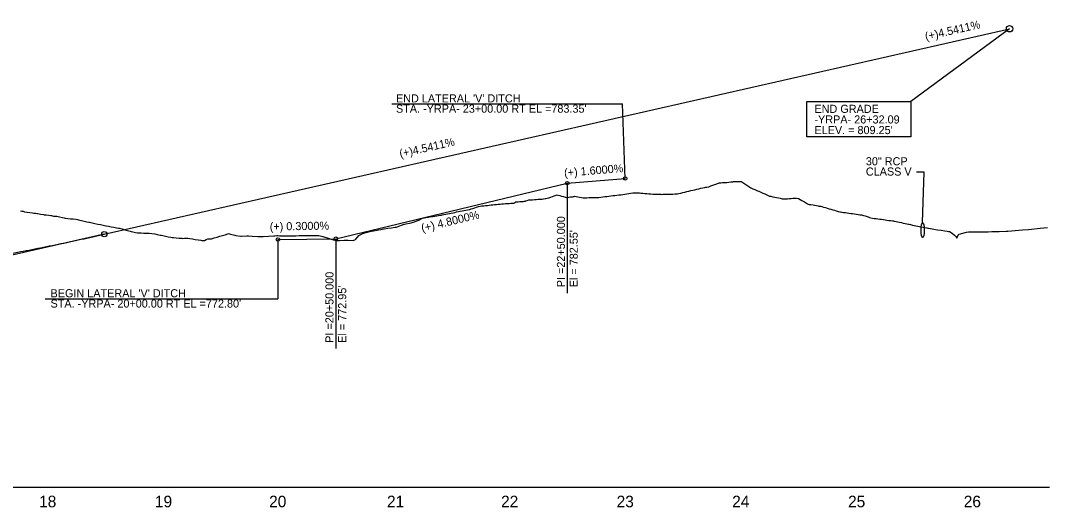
# Model space of a CAD drawing. Extents: x 579185 to 595036, y -53221 to -44640.
# Drawn here: x 580065 to 580954, y -52480 to -52059 of the extents above; entities that cross this region are included whole.
import ezdxf

# ---------------------------------------------------------------- set-up
doc = ezdxf.new("R2010")
doc.units = 0
for name, color, linetype in [('Exist Profile Cell', 7, 'Continuous'), ('Exist Vertical Profile Ground Line', 7, 'Continuous'), ('Exist Vertical Profile Horizontal Axis Label Major', 7, 'Continuous'), ('Prop Grid Mask', 7, 'Continuous'), ('Prop PFL Cross Pipe CELL', 7, 'Continuous'), ('Prop Vertical Profile Curve Label', 7, 'Continuous'), ('Prop Vertical Profile Ditch Grade Right', 7, 'Continuous'), ('Prop Vertical Profile Ditch Grade Right Label', 7, 'Continuous'), ('Prop Vertical Profile Grade', 7, 'Continuous'), ('Prop Vertical Profile Grade Label', 7, 'Continuous'), ('Prop VPI Ditch Grade Right Label', 7, 'Continuous'), ('Prop VPI Label', 7, 'Continuous')]:
    doc.layers.add(name, color=color, linetype=linetype)

msp = doc.modelspace()

# ---------------------------------------------------------------- linework, layer by layer
at = {"layer": 'Exist Profile Cell'}
msp.add_line((579287.34, -52462.63), (580953.86, -52462.63), dxfattribs=at)
at = {"layer": 'Exist Vertical Profile Ground Line'}
for points in [[(580518.81, -52212.99), (580519.85, -52212.77), (580521.42, -52212.44), (580522.98, -52211.9), (580524.54, -52211.37), (580526.1, -52210.84), (580527.67, -52210.31), (580528.55, -52210.01), (580529.23, -52210.2), (580530.79, -52210.63), (580532.35, -52211.05), (580533.92, -52211.48), (580535.48, -52211.91), (580536.53, -52212.19), (580537.04, -52212.13), (580538.6, -52211.96), (580540.17, -52211.8), (580541.73, -52211.63), (580542.62, -52211.54), (580543.29, -52211.3), (580543.79, -52211.13), (580544.85, -52211.33), (580546.42, -52211.64), (580547.98, -52211.95), (580549.54, -52212.27), (580551.1, -52212.59), (580551.49, -52212.67), (580552.67, -52212.59), (580554.23, -52212.47), (580555.96, -52212.35), (580556.99, -52212.28), (580557.78, -52212.27), (580559.41, -52212.3), (580561.14, -52212.32), (580562.87, -52212.35), (580563.35, -52212.36), (580564.59, -52212.19), (580566.32, -52211.96), (580568.05, -52211.74), (580569.78, -52211.52), (580571.5, -52211.3), (580573.23, -52211.08), (580574.96, -52210.87), (580576.69, -52210.66), (580578.41, -52210.46), (580580.17, -52210.26), (580581.87, -52210.04), (580583.6, -52209.82), (580585.32, -52209.61), (580587.05, -52209.39), (580588.78, -52209.09), (580590.51, -52208.79), (580592.24, -52208.5), (580593.96, -52208.21), (580594.49, -52208.12), (580595.69, -52208.17), (580597.42, -52208.24), (580599.15, -52208.32), (580599.58, -52208.33), (580600.87, -52208.43), (580602.6, -52208.56), (580604.33, -52208.69), (580606.06, -52208.83), (580607.78, -52208.97), (580609.51, -52209.11), (580611.24, -52209.26), (580613.06, -52209.42), (580614.69, -52209.45), (580616.42, -52209.49), (580618.15, -52209.52), (580618.68, -52209.54), (580619.88, -52209.5), (580621.6, -52209.45), (580623.33, -52209.4), (580625.06, -52209.35), (580626.79, -52209.31), (580628.51, -52209.27), (580630.24, -52209.23), (580631.67, -52209.21), (580632.48, -52209.19), (580633.7, -52208.88), (580635.42, -52208.46), (580637.15, -52208.03), (580638.88, -52207.61), (580640.61, -52207.19), (580642.33, -52206.78), (580644.06, -52206.36), (580645.79, -52205.95), (580647.52, -52205.54), (580649.25, -52205.14), (580650.97, -52204.74), (580652.7, -52204.34), (580654.43, -52203.94), (580656.16, -52203.55), (580657.05, -52203.34), (580657.88, -52203.21), (580659.61, -52202.91), (580661.34, -52202.28), (580663.07, -52201.64), (580664.79, -52201.01), (580666.52, -52200.39)], [(580666.52, -52200.39), (580668.48, -52199.68), (580669.58, -52199.55), (580669.98, -52199.51), (580671.36, -52199.39), (580671.7, -52199.38), (580673.43, -52199.33), (580674.12, -52199.31), (580675.16, -52199.19), (580676.89, -52198.99), (580678.61, -52198.79), (580680.34, -52198.59), (580680.8, -52198.54), (580682.07, -52198.53), (580683.8, -52198.52), (580685.52, -52198.51), (580686.64, -52198.5), (580687.46, -52198.48), (580688.09, -52198.66), (580688.98, -52199.25), (580690.71, -52200.39), (580692.43, -52201.54), (580694.16, -52202.69), (580695.89, -52203.85), (580696.47, -52204.23), (580697.62, -52204.71), (580699.34, -52205.42), (580701.07, -52206.13), (580701.75, -52206.41), (580702.8, -52206.88), (580704.53, -52207.66), (580706.26, -52208.43), (580707.98, -52209.22), (580709.71, -52210), (580710.18, -52210.22), (580711.44, -52210.76), (580712.1, -52211.02), (580713.17, -52211.24), (580714.89, -52211.59), (580716.62, -52211.95), (580718.18, -52212.28), (580719.75, -52212.6), (580721.31, -52212.93), (580722.91, -52213.28), (580724.43, -52213.39), (580725.25, -52213.45), (580726, -52213.39), (580727.56, -52213.28), (580729.12, -52213.17), (580730.68, -52213.06), (580732.25, -52212.95), (580733.06, -52212.89), (580733.81, -52212.91), (580735.37, -52212.95), (580737.18, -52212.99), (580738.5, -52213.92), (580740.06, -52214.97), (580741.62, -52215.77), (580742.26, -52216.1), (580743.18, -52216.69), (580744.75, -52217.69), (580745.31, -52218.06), (580746.31, -52218.18), (580747.87, -52218.37), (580749.72, -52218.59), (580751, -52218.88), (580752.56, -52219.22), (580754.12, -52219.57), (580754.7, -52219.7), (580755.68, -52219.8), (580756.43, -52219.87), (580757.25, -52220.1), (580758.81, -52220.56), (580760.37, -52221.01), (580761.93, -52221.47), (580763.5, -52221.93), (580765.06, -52222.39), (580766.62, -52222.85), (580768.18, -52223.31), (580769.75, -52223.78), (580771.31, -52224.24), (580772.87, -52224.67), (580773.23, -52224.68), (580774.43, -52224.88), (580774.9, -52224.96), (580776, -52225.11), (580777.56, -52225.33), (580779.12, -52225.55), (580780.68, -52225.77), (580782.25, -52225.99), (580783.81, -52226.22), (580785.37, -52226.44), (580786.93, -52226.67), (580788.5, -52226.89), (580790.06, -52227.12), (580791.62, -52227.35), (580792.51, -52227.48), (580793.18, -52227.7), (580794.75, -52228.21), (580796.31, -52228.71), (580797.18, -52229)], [(580369.85, -52241.04), (580372.98, -52240.47), (580374.33, -52240.22), (580376.1, -52239.9), (580378.63, -52239.45), (580379.23, -52239.37), (580382.35, -52238.92), (580385.48, -52238.48), (580388.6, -52238.04), (580389.67, -52237.89), (580391.73, -52237.06), (580394.85, -52235.81), (580395.44, -52235.57), (580397.98, -52235.02), (580401.1, -52234.34), (580402.52, -52234.04), (580404.23, -52233.56), (580405.38, -52233.23), (580407.35, -52232.46), (580409.85, -52231.48), (580410.48, -52231.13), (580412.7, -52229.92), (580413.6, -52229.79), (580416.73, -52229.32), (580417.33, -52229.24), (580418.29, -52229.08), (580419.85, -52228.84), (580421.42, -52228.59), (580422.98, -52228.34), (580424.54, -52228.09), (580426.1, -52227.84), (580427.67, -52227.6), (580428.67, -52227.44), (580429.23, -52227.32), (580430.79, -52227), (580432.35, -52226.68), (580433.92, -52226.36), (580435.48, -52226.05), (580437.04, -52225.73), (580438.6, -52225.41), (580440.17, -52225.1), (580441.73, -52224.78), (580443.29, -52224.47), (580444.85, -52224.15), (580446.42, -52223.84), (580447.98, -52223.53), (580449.54, -52223.22), (580451.1, -52222.91), (580452.67, -52222.6), (580453.03, -52222.53), (580454.23, -52222.14), (580455.79, -52221.64), (580457.35, -52221.13), (580458.92, -52220.63), (580460.48, -52220.13), (580462.04, -52219.69), (580463.6, -52219.54), (580465.17, -52219.39), (580466.73, -52219.24), (580467.7, -52219.15), (580468.29, -52219.09), (580469.85, -52218.92), (580471.42, -52218.75), (580472.98, -52218.58), (580474.54, -52218.42), (580476.1, -52218.26), (580477.67, -52218.1), (580479.23, -52217.94), (580480.79, -52217.78), (580482.35, -52217.68), (580483.92, -52217.59), (580485.48, -52217.49), (580487.04, -52217.4), (580488.6, -52217.31), (580490.17, -52217.22), (580491.36, -52217.16), (580491.73, -52216.95), (580492.19, -52216.7), (580492.85, -52216.1), (580493.29, -52216.06), (580494.85, -52215.95), (580496.42, -52215.83), (580497.98, -52215.71), (580499.54, -52215.6), (580499.94, -52215.57), (580501.1, -52215.31), (580501.43, -52215.24), (580502.67, -52214.82), (580504.23, -52214.35), (580505.79, -52214.28), (580506.87, -52214.22), (580507.35, -52214.2), (580508.99, -52214.13), (580510.48, -52213.88), (580512.04, -52213.66), (580513.6, -52213.62), (580515.17, -52213.59), (580515.51, -52213.59), (580516.73, -52213.36), (580518.29, -52213.08), (580518.81, -52212.99)], [(580064.89, -52223.82), (580065.95, -52224.06), (580066.55, -52224.2), (580067.14, -52224.22), (580067.92, -52224.47), (580068.29, -52224.53), (580070.63, -52224.9), (580072.98, -52225.27), (580075.32, -52225.64), (580076.53, -52225.83), (580077.96, -52225.9), (580079.27, -52226.11), (580080.01, -52226.24), (580082.35, -52226.66), (580084.7, -52227.07), (580085.41, -52227.2), (580087.04, -52227.35), (580089.38, -52227.56), (580091.11, -52227.71), (580091.73, -52227.9), (580093.33, -52228.4), (580094.07, -52228.43), (580096.42, -52228.55), (580098.76, -52229.08), (580101.1, -52229.6), (580102.55, -52229.92), (580103.45, -52230.03), (580105.79, -52230.31), (580108.13, -52230.58), (580110.48, -52230.86), (580112.82, -52231.14), (580114.05, -52231.3), (580115.17, -52231.54), (580116.31, -52231.8), (580117.51, -52232.08), (580119.85, -52232.64), (580122.2, -52233.19), (580123.91, -52233.6), (580124.54, -52233.73), (580126.88, -52234.23), (580129.23, -52234.73), (580131.83, -52235.28), (580133.92, -52235.74), (580136.26, -52236.25), (580138.6, -52236.77), (580138.97, -52236.85), (580140.95, -52237.19), (580143.29, -52237.58), (580145.63, -52237.98), (580147.98, -52238.37)], [(580797.18, -52229), (580797.87, -52229.24), (580798.52, -52229.48), (580799.43, -52229.71), (580801, -52230.08), (580802.56, -52230.29), (580804.12, -52230.5), (580805.68, -52230.71), (580807.25, -52230.92), (580808.81, -52231.13), (580810.37, -52231.34), (580811.96, -52231.56), (580813.5, -52231.79), (580815.06, -52232.02), (580816.62, -52232.24), (580818.18, -52232.42), (580819.18, -52232.54), (580819.75, -52232.66), (580821.31, -52232.99), (580822.87, -52233.32), (580824.43, -52233.65), (580826, -52233.98), (580827.56, -52234.32), (580829.12, -52234.65), (580830.68, -52234.98), (580832.25, -52235.31), (580832.73, -52235.42), (580833.81, -52235.66), (580835.67, -52236.09), (580836.93, -52236.34), (580838.5, -52236.65), (580840.06, -52236.97), (580841.62, -52237.28), (580843.18, -52237.6), (580844.75, -52237.91), (580846.31, -52238.23), (580847.87, -52238.54), (580848.94, -52238.76), (580849.43, -52238.86), (580851, -52239.18), (580852.56, -52239.5), (580854.12, -52239.71), (580857.25, -52240.16), (580860.37, -52240.6), (580863.5, -52241.04), (580865.57, -52241.34), (580866.62, -52241.55), (580867.66, -52241.75), (580869.86, -52243.18), (580871.83, -52244.82), (580872.87, -52246.08), (580873.92, -52247.34), (580874.41, -52246.23), (580875.31, -52244.25), (580876, -52244.05), (580879.12, -52243.11), (580882.33, -52242.15), (580883.95, -52241.89), (580885.37, -52241.89), (580888.5, -52241.88), (580890.89, -52241.88), (580891.62, -52241.9), (580894.75, -52241.94), (580897.5, -52241.99), (580897.87, -52241.98), (580900.09, -52241.94), (580901, -52241.91), (580904.12, -52241.81), (580910.37, -52241.61), (580916.62, -52241.41), (580917.87, -52241.37), (580924.14, -52240.76), (580930.61, -52240.25), (580935.65, -52239.94), (580945.72, -52238.84), (580952.18, -52238.25)], [(580147.98, -52238.37), (580149.6, -52238.65), (580150.32, -52238.84), (580152.67, -52239.47), (580155.01, -52240.1), (580157.35, -52240.73), (580159.7, -52241.36), (580160.4, -52241.55), (580162.04, -52241.93), (580164.38, -52242.47), (580166.08, -52242.86), (580166.73, -52242.88), (580169.07, -52242.92), (580171.42, -52242.97), (580173.76, -52243.02), (580175.75, -52243.05), (580176.1, -52243.1), (580178.45, -52243.42), (580181.08, -52243.77), (580183.13, -52244.24), (580185.48, -52244.76), (580186.34, -52244.96), (580187.82, -52245.24), (580190.17, -52245.69), (580192.51, -52246.14), (580194.85, -52246.58), (580195.91, -52246.78), (580197.2, -52246.9), (580199.54, -52247.12), (580201.88, -52247.34), (580204.23, -52247.55), (580204.89, -52247.61), (580206.57, -52247.56), (580208.92, -52247.48), (580209.64, -52247.46), (580211.26, -52247.72), (580213.6, -52248.1), (580215.95, -52248.49), (580218.29, -52248.87), (580220.63, -52249.25), (580221.49, -52249.39), (580222.98, -52249.41), (580223.82, -52249.42), (580225.32, -52248.66), (580226.81, -52247.91), (580227.67, -52247.95), (580229.65, -52248.02), (580230.01, -52247.92), (580232.35, -52247.22), (580234.7, -52246.53), (580237.04, -52245.83), (580239.38, -52245.13), (580241.73, -52244.43), (580244.07, -52243.73), (580244.75, -52243.53), (580246.42, -52243.98), (580250.09, -52244.96), (580251.1, -52245.11), (580255.39, -52245.76), (580255.79, -52245.74), (580260.48, -52245.49), (580261.99, -52245.41), (580265.17, -52245.66), (580269.85, -52246.03), (580270.95, -52246.12), (580274.54, -52245.93), (580279.23, -52245.68), (580283.92, -52245.42), (580284.63, -52245.38), (580286.51, -52245.18), (580287.39, -52245.26), (580288.6, -52245.28), (580293.29, -52245.36), (580297.98, -52245.44), (580298.73, -52245.45), (580302.67, -52245.32), (580305.68, -52245.22), (580307.35, -52245.23), (580312.04, -52245.24), (580313.9, -52245.24), (580316.73, -52245.19), (580319.67, -52245.14), (580321.08, -52245.13), (580321.66, -52245.07), (580322.78, -52245.08), (580326.1, -52246.07), (580335.48, -52248.85), (580337.7, -52249.51), (580340.43, -52249.39), (580344.51, -52249.28), (580344.85, -52249.28), (580347.9, -52249.29), (580352.29, -52249.31), (580354.23, -52248.45), (580354.61, -52248.28), (580356.04, -52246.51), (580357.17, -52245.22), (580360.01, -52243.56), (580360.48, -52243.42), (580366.73, -52241.61), (580369.85, -52241.04)]]:
    msp.add_lwpolyline(points, dxfattribs=at)
at = {"layer": 'Prop Grid Mask'}
msp.add_lwpolyline([(580744.29, -52129.38), (580834.03, -52129.38), (580834.03, -52159.78), (580744.29, -52159.78)], close=True, dxfattribs=at)
at = {"layer": 'Prop PFL Cross Pipe CELL'}
msp.add_ellipse((580844.34, -52240.53), major_axis=(0, 6.5), ratio=0.2, dxfattribs=at)
at = {"layer": 'Prop Vertical Profile Curve Label'}
msp.add_line((580919.43, -52066.41), (580834.03, -52129.38), dxfattribs=at)
msp.add_circle((580137.34, -52243.98), 2.25, dxfattribs=at)
at = {"layer": 'Prop Vertical Profile Ditch Grade Right'}
msp.add_lwpolyline([(580287.34, -52248.63), (580337.34, -52247.88), (580537.34, -52199.88), (580587.34, -52195.88)], dxfattribs=at)
at = {"layer": 'Prop Vertical Profile Ditch Grade Right Label'}
for p, q in [((580385.79, -52131.21), (580584.98, -52131.21)), ((580587.34, -52195.88), (580584.98, -52131.21)), ((580845.73, -52190.23), (580839.09, -52190.23)), ((580844.34, -52234.03), (580845.73, -52190.23)), ((580537.34, -52199.88), (580537.25, -52294.95)), ((580287.34, -52248.63), (580287.29, -52300)), ((580337.34, -52247.88), (580337.25, -52342.95)), ((580086.18, -52300), (580287.29, -52300))]:
    msp.add_line(p, q, dxfattribs=at)
at = {"layer": 'Prop Vertical Profile Grade'}
msp.add_line((580137.34, -52243.98), (580919.43, -52066.41), dxfattribs=at)
msp.add_spline([(579637.34, -52293.61), (579647.34, -52293.87), (579657.34, -52294.08), (579667.34, -52294.24), (579677.34, -52294.34), (579687.34, -52294.4), (579697.34, -52294.4), (579707.34, -52294.35), (579717.34, -52294.26), (579727.34, -52294.11), (579737.34, -52293.91), (579747.34, -52293.66), (579757.34, -52293.35), (579767.34, -52293), (579777.34, -52292.6), (579787.34, -52292.14), (579797.34, -52291.63), (579807.34, -52291.08), (579817.34, -52290.47), (579827.34, -52289.81), (579837.34, -52289.1), (579847.34, -52288.33), (579857.34, -52287.52), (579867.34, -52286.65), (579877.34, -52285.74), (579887.34, -52284.77), (579897.34, -52283.75), (579907.34, -52282.68), (579917.34, -52281.56), (579927.34, -52280.39), (579937.34, -52279.17), (579947.34, -52277.9), (579957.34, -52276.57), (579967.34, -52275.2), (579977.34, -52273.77), (579987.34, -52272.29), (579997.34, -52270.76), (580007.34, -52269.18), (580017.34, -52267.55), (580027.34, -52265.87), (580037.34, -52264.13), (580047.34, -52262.35), (580057.34, -52260.51), (580067.34, -52258.63), (580077.34, -52256.69), (580087.34, -52254.7), (580097.34, -52252.66), (580107.34, -52250.57), (580117.34, -52248.42), (580127.34, -52246.23), (580137.34, -52243.98)], degree=3, dxfattribs=at)
at = {"layer": 'Prop VPI Ditch Grade Right Label'}
for centre in [(580537.34, -52199.88), (580587.34, -52195.88), (580337.34, -52247.88), (580287.34, -52248.63)]:
    msp.add_circle(centre, 1.5, dxfattribs=at)
at = {"layer": 'Prop VPI Label'}
msp.add_line((580137.34, -52243.98), (579890.02, -52300.14), dxfattribs=at)
msp.add_circle((580919.43, -52066.41), 2.75, dxfattribs=at)

# ---------------------------------------------------------------- texts
at = {"layer": 'Exist Vertical Profile Horizontal Axis Label Major'}
for s, p in [('18', (580081, -52480.13)), ('19', (580181.05, -52480.13)), ('20', (580279.73, -52480.13)), ('21', (580381.56, -52480.13)), ('22', (580480.11, -52480.13)), ('23', (580579.95, -52480.13)), ('24', (580679.79, -52480.13)), ('25', (580779.88, -52480.13)), ('26', (580879.82, -52480.13))]:
    msp.add_text(s, height=10, dxfattribs=at).set_placement(p)
at = {"layer": 'Prop Vertical Profile Ditch Grade Right'}
for s, p in [("END LATERAL 'V' DITCH", (580389.32, -52130.06)), ("STA. -YRPA- 23+00.00 RT EL =783.35'", (580389.32, -52138.93)), ("BEGIN LATERAL 'V' DITCH", (580090.88, -52298.58)), ("STA. -YRPA- 20+00.00 RT EL =772.80'", (580090.88, -52307.45))]:
    msp.add_text(s, height=7, dxfattribs=at).set_placement(p)
at = {"layer": 'Prop Vertical Profile Ditch Grade Right Label'}
for s, rotation, p in [('(+) 1.6000%', 4.57392, (580534.84, -52194.39)), ('(+) 4.8000%', 13.49573, (580412.05, -52242.21)), ('(+) 0.3000%', 0.85937, (580280.31, -52240.83))]:
    msp.add_text(s, height=7, rotation=rotation, dxfattribs=at).set_placement(p)
for s, p in [('30" RCP', (580795.26, -52184.45)), ('CLASS V', (580795.26, -52193.32))]:
    msp.add_text(s, height=7, dxfattribs=at).set_placement(p)
at = {"layer": 'Prop Vertical Profile Grade Label'}
for p in [(580847.19, -52076.49), (580393.14, -52177.88)]:
    msp.add_text('(+)4.5411%', height=7, rotation=12.79234, dxfattribs=at).set_placement(p)
at = {"layer": 'Prop VPI Ditch Grade Right Label'}
for s, p in [('PI =22+50.000', (580535.34, -52289.88)), ("El = 782.55'", (580546.34, -52289.88)), ('PI =20+50.000', (580335.34, -52337.88)), ("El = 772.95'", (580346.34, -52337.88))]:
    msp.add_text(s, height=7, rotation=90, dxfattribs=at).set_placement(p)
at = {"layer": 'Prop VPI Label'}
for s, p in [('END GRADE', (580750.84, -52139.1)), ('-YRPA- 26+32.09', (580750.84, -52148.27)), ("ELEV. = 809.25'", (580750.84, -52157.45))]:
    msp.add_text(s, height=7, dxfattribs=at).set_placement(p)

doc.saveas('drawing.dxf')
